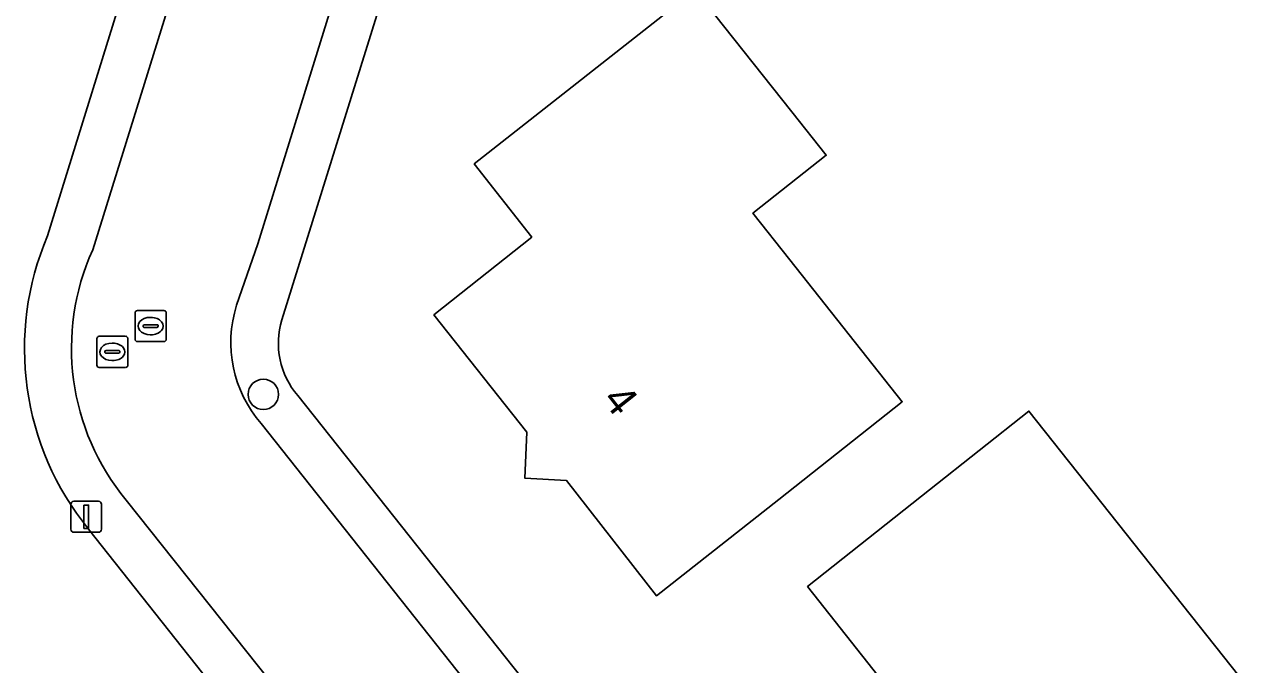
# Model space of a CAD drawing. Extents: x 159626 to 160723, y 388173 to 389416.
# Drawn here: x 159907.92 to 159947.22, y 388652.58 to 388673.16 of the extents above; entities that cross this region are included whole.
import ezdxf

# ---------------------------------------------------------------- set-up
doc = ezdxf.new("R2010")
doc.units = 0
for name, color, linetype in [('IMGEO_Boom', 7, 'Continuous'), ('IMGEO_Erf', 7, 'Continuous'), ('IMGEO_Kolk', 7, 'Continuous'), ('IMGEO_Lichtmast', 7, 'Continuous'), ('IMGEO_Pand', 7, 'Continuous'), ('IMGEO_Pand_nummerreeks', 7, 'Continuous'), ('IMGEO_Rijbaan_lokaal_open', 7, 'Continuous'), ('IMGEO_Rioolput', 7, 'Continuous'), ('IMGEO_Voetpad_open', 7, 'Continuous')]:
    doc.layers.add(name, color=color, linetype=linetype)

msp = doc.modelspace()

# ---------------------------------------------------------------- linework, layer by layer
at = {"layer": 'IMGEO_Boom'}
msp.add_circle((159915.597, 388661.263), 0.489, dxfattribs=at)
at = {"layer": 'IMGEO_Erf'}
for points in [[(159908.665, 388666.36), (159929.71, 388734.32)], [(159932.586, 388716.413), (159926.476, 388696.754), (159919.71, 388674.982), (159916.19, 388663.656)], [(159916.706, 388661.228), (159936.983, 388635.654)], [(159931.239, 388630.067), (159909.982, 388656.93)]]:
    msp.add_lwpolyline(points, dxfattribs=at)
for points in [[(159928.234, 388654.781), (159925.339, 388658.49), (159923.999, 388658.567), (159924.062, 388660.048), (159921.075, 388663.819), (159924.221, 388666.321), (159922.371, 388668.671), (159929.47, 388674.273), (159932.573, 388670.353), (159933.68, 388668.954), (159931.324, 388667.09), (159932.513, 388665.588), (159936.124, 388661.025), (159932.155, 388657.884)], [(159944.685, 388642.929), (159944.5, 388641.838), (159942.579, 388640.32), (159941.469, 388640.402), (159941.101, 388640.109), (159936.4, 388646.038), (159938.761, 388647.945), (159939.373, 388648.442), (159938.292, 388649.91), (159937.645, 388649.313), (159933.084, 388655.085), (159937.002, 388658.193), (159940.192, 388660.724), (159947.475, 388651.543), (159950.583, 388647.626)]]:
    msp.add_lwpolyline(points, close=True, dxfattribs=at)
for centre, radius, start, end in [((159917.137, 388662.736), 9.214, 156.8406, 219.0605), ((159918.654, 388662.911), 2.575, 163.1772, 220.8189)]:
    msp.add_arc(centre, radius, start, end, dxfattribs=at)
at = {"layer": 'IMGEO_Kolk'}
for p, q in [((159911.55, 388663.96), (159912.402, 388663.96)), ((159911.475, 388663.034), (159911.475, 388663.886)), ((159911.963, 388663.74), (159911.988, 388663.74)), ((159912.476, 388663.886), (159912.476, 388663.034)), ((159911.734, 388663.454), (159911.734, 388663.466)), ((159912.172, 388663.417), (159911.774, 388663.417)), ((159911.777, 388663.503), (159912.175, 388663.503)), ((159911.986, 388663.18), (159911.961, 388663.18)), ((159912.218, 388663.466), (159912.218, 388663.454)), ((159912.402, 388662.96), (159911.55, 388662.96))]:
    msp.add_line(p, q, dxfattribs=at)
for points in [[(159911.55, 388663.96), (159912.402, 388663.96)], [(159911.475, 388663.034), (159911.475, 388663.886)], [(159912.476, 388663.886), (159912.476, 388663.034)], [(159912.402, 388662.96), (159911.55, 388662.96)]]:
    msp.add_lwpolyline(points, dxfattribs=at)
for centre, radius, start, end in [((159911.552, 388663.884), 0.0765, 91.552, 178.448), ((159911.552, 388663.884), 0.0765, 91.552, 178.448), ((159912.4, 388663.884), 0.0765, 1.552, 88.448), ((159912.4, 388663.884), 0.0765, 1.552, 88.448), ((159911.774, 388663.463), 0.0403, 85.8775, 175.7526), ((159911.771, 388663.453), 0.0366, 178.938, 274.7102), ((159912.175, 388663.46), 0.043, 264.8664, 352.4533), ((159912.179, 388663.465), 0.0386, 1.7309, 96.639), ((159911.552, 388663.036), 0.0765, 181.552, 268.448), ((159911.552, 388663.036), 0.0765, 181.552, 268.448), ((159912.4, 388663.036), 0.0765, 271.552, 358.448), ((159912.4, 388663.036), 0.0765, 271.552, 358.448)]:
    msp.add_arc(centre, radius, start, end, dxfattribs=at)
for centre, major_axis, ratio, start_param, end_param in [((159911.962, 388663.46), (-0.387, 0.002), 0.722429, 4.712389, 7.853982), ((159911.987, 388663.46), (-0.39, 0.002), 0.717154, 1.570796, 4.712389)]:
    msp.add_ellipse(centre, major_axis=major_axis, ratio=ratio, start_param=start_param, end_param=end_param, dxfattribs=at)
at = {"layer": 'IMGEO_Lichtmast'}
for p, q in [((159909.41, 388656.929), (159909.41, 388657.729)), ((159909.41, 388657.729), (159909.41, 388656.929)), ((159909.51, 388657.829), (159910.3, 388657.829)), ((159910.3, 388657.829), (159909.51, 388657.829)), ((159910.4, 388657.729), (159910.4, 388656.929)), ((159910.4, 388656.929), (159910.4, 388657.729)), ((159910.3, 388656.829), (159909.51, 388656.829)), ((159909.51, 388656.829), (159910.3, 388656.829))]:
    msp.add_line(p, q, dxfattribs=at)
msp.add_lwpolyline([(159909.83, 388657.704), (159909.98, 388657.704), (159909.98, 388656.954), (159909.83, 388656.954), (159909.83, 388657.704)], dxfattribs=at)
for centre, start, end in [((159909.51, 388657.729), 90, 180), ((159909.51, 388657.729), 90, 180), ((159910.3, 388657.729), 0, 90), ((159910.3, 388657.729), 360, 90), ((159909.51, 388656.929), 180, 270), ((159909.51, 388656.929), 180, 270), ((159910.3, 388656.929), 270, 0), ((159910.3, 388656.929), 270, 0)]:
    msp.add_arc(centre, 0.1, start, end, dxfattribs=at)
at = {"layer": 'IMGEO_Pand'}
for points in [[(159932.513, 388665.588), (159931.324, 388667.09), (159933.68, 388668.954), (159932.573, 388670.353), (159929.47, 388674.273), (159922.371, 388668.671), (159924.221, 388666.321), (159921.075, 388663.819), (159924.062, 388660.048), (159923.999, 388658.567), (159925.339, 388658.49), (159928.234, 388654.781), (159932.155, 388657.884), (159936.124, 388661.025)], [(159937.645, 388649.313), (159938.292, 388649.91), (159939.373, 388648.442), (159938.761, 388647.945), (159936.4, 388646.038), (159941.101, 388640.109), (159941.469, 388640.402), (159942.579, 388640.32), (159944.5, 388641.838), (159944.685, 388642.929), (159950.583, 388647.626), (159947.475, 388651.543), (159940.192, 388660.724), (159937.002, 388658.193), (159933.084, 388655.085)]]:
    msp.add_lwpolyline(points, close=True, dxfattribs=at)
at = {"layer": 'IMGEO_Rijbaan_lokaal_open'}
for points in [[(159914.739, 388664.127), (159915.422, 388666.109), (159920.352, 388682.04), (159915.578, 388683.517), (159910.114, 388665.906)], [(159911.185, 388657.866), (159928.111, 388636.577), (159932.1, 388631.461), (159935.91, 388634.461), (159931.961, 388639.57), (159915.532, 388660.323)]]:
    msp.add_lwpolyline(points, dxfattribs=at)
for centre, radius, start, end in [((159917.111, 388662.747), 7.677, 155.6987, 219.4766), ((159918.507, 388662.928), 3.954, 162.3477, 221.2034)]:
    msp.add_arc(centre, radius, start, end, dxfattribs=at)
at = {"layer": 'IMGEO_Rioolput'}
for p, q in [((159910.322, 388663.13), (159911.174, 388663.13)), ((159910.247, 388662.204), (159910.247, 388663.056)), ((159910.735, 388662.91), (159910.76, 388662.91)), ((159911.248, 388663.056), (159911.248, 388662.204)), ((159910.506, 388662.624), (159910.506, 388662.636)), ((159910.944, 388662.587), (159910.546, 388662.587)), ((159910.549, 388662.673), (159910.947, 388662.673)), ((159910.758, 388662.35), (159910.733, 388662.35)), ((159910.99, 388662.636), (159910.99, 388662.624)), ((159911.174, 388662.13), (159910.322, 388662.13))]:
    msp.add_line(p, q, dxfattribs=at)
for points in [[(159910.322, 388663.13), (159911.174, 388663.13)], [(159910.247, 388662.204), (159910.247, 388663.056)], [(159911.248, 388663.056), (159911.248, 388662.204)], [(159911.174, 388662.13), (159910.322, 388662.13)]]:
    msp.add_lwpolyline(points, dxfattribs=at)
for centre, radius, start, end in [((159910.324, 388663.054), 0.0765, 91.552, 178.448), ((159910.324, 388663.054), 0.0765, 91.552, 178.448), ((159911.172, 388663.054), 0.0765, 1.552, 88.448), ((159911.172, 388663.054), 0.0765, 1.552, 88.448), ((159910.546, 388662.633), 0.0403, 85.8775, 175.7526), ((159910.543, 388662.623), 0.0366, 178.938, 274.7102), ((159910.947, 388662.63), 0.043, 264.8664, 352.4533), ((159910.951, 388662.635), 0.0386, 1.7309, 96.639), ((159910.324, 388662.206), 0.0765, 181.552, 268.448), ((159910.324, 388662.206), 0.0765, 181.552, 268.448), ((159911.172, 388662.206), 0.0765, 271.552, 358.448), ((159911.172, 388662.206), 0.0765, 271.552, 358.448)]:
    msp.add_arc(centre, radius, start, end, dxfattribs=at)
for centre, major_axis, ratio, start_param, end_param in [((159910.734, 388662.63), (-0.387, 0.002), 0.722429, 4.712389, 7.853982), ((159910.759, 388662.63), (-0.39, 0.002), 0.717154, 1.570796, 4.712389)]:
    msp.add_ellipse(centre, major_axis=major_axis, ratio=ratio, start_param=start_param, end_param=end_param, dxfattribs=at)
at = {"layer": 'IMGEO_Voetpad_open'}
for points in [[(159937.365, 388731.945), (159929.71, 388734.32), (159908.665, 388666.36)], [(159910.114, 388665.906), (159915.578, 388683.517), (159916.452, 388686.337), (159929.219, 388727.489), (159935.028, 388724.784), (159936.132, 388727.911), (159937.365, 388731.945)], [(159931.257, 388717.278), (159921.225, 388684.86), (159920.352, 388682.04), (159915.422, 388666.109), (159914.739, 388664.127)], [(159916.19, 388663.656), (159919.71, 388674.982), (159926.476, 388696.754), (159932.586, 388716.413)], [(159936.983, 388635.654), (159916.706, 388661.228)], [(159915.532, 388660.323), (159931.961, 388639.57), (159935.91, 388634.461), (159936.029, 388634.283)], [(159932.207, 388631.376), (159932.1, 388631.461), (159928.111, 388636.577), (159911.185, 388657.866)], [(159909.982, 388656.93), (159931.239, 388630.067)]]:
    msp.add_lwpolyline(points, dxfattribs=at)
for centre, radius, start, end in [((159917.137, 388662.736), 9.214, 156.8406, 219.0605), ((159917.111, 388662.747), 7.677, 155.6987, 219.4766), ((159918.507, 388662.928), 3.954, 162.3477, 221.2034), ((159918.654, 388662.911), 2.575, 163.1772, 220.8189)]:
    msp.add_arc(centre, radius, start, end, dxfattribs=at)

# ---------------------------------------------------------------- texts
at = {"layer": 'IMGEO_Pand_nummerreeks'}
msp.add_text('4', height=1, rotation=308.3822, dxfattribs=at).set_placement((159926.459, 388661.081))

doc.saveas('drawing.dxf')
